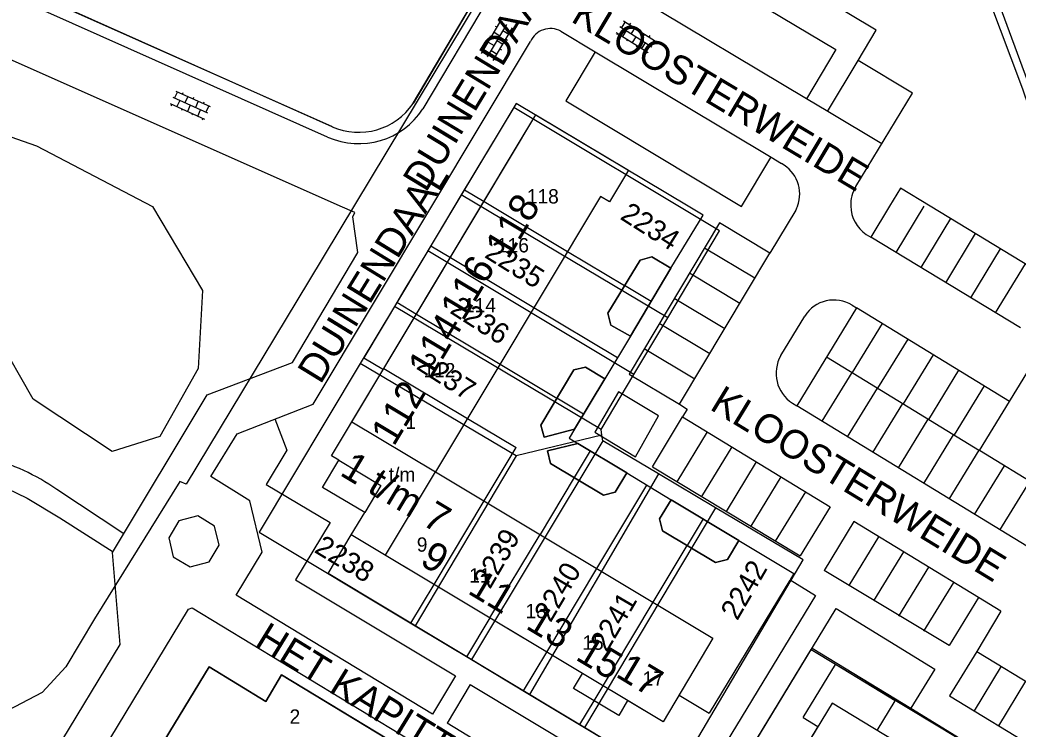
# Model space of a CAD drawing. Extents: x 148816 to 151297, y 399515 to 402500.
# Drawn here: x 150910.9 to 150998, y 400204.4 to 400266.2 of the extents above; entities that cross this region are included whole.
import ezdxf

# ---------------------------------------------------------------- set-up
doc = ezdxf.new("R2010")
doc.units = 0
for name, color, linetype in [('B01 Hoofdgebouw  [T] Norm', 7, 'Continuous'), ('B01 hoofgebouw', 7, 'Continuous'), ('B02 Bijgebouw  [D] Norm', 7, 'Continuous'), ('B07 Tussenmuur  [D] Norm', 7, 'Continuous'), ('G01 perceelsgrens', 7, 'Continuous'), ('S02 Open verharding  Norm', 7, 'Continuous'), ('T04 Haag heg  [D] Gem', 7, 'Continuous'), ('T09 Insteek water  [T] Norm', 7, 'Continuous'), ('T10 Cultuurscheiding  [T] Gem', 7, 'Continuous'), ('V00 Kant verharding algemeen  [T] Norm', 7, 'Continuous'), ('V00 Kant verharding algemeen secundair  [T] Gem', 7, 'Continuous'), ('Z01 perceelnummer', 7, 'Continuous'), ('Z02 huisnummer', 7, 'Continuous'), ('Z02 Huisnummer  [Tekst] Norm', 7, 'Continuous'), ('Z06 straatnaam', 7, 'Continuous')]:
    doc.layers.add(name, color=color, linetype=linetype)

msp = doc.modelspace()

# ---------------------------------------------------------------- linework, layer by layer
at = {"layer": 'B01 Hoofdgebouw  [T] Norm'}
for p, q in [((150961.578, 400250.838), (150947.18, 400226.8)), ((150938.1, 400228.2), (150951.17, 400250)), ((150965.03, 400245.29), (150962.23, 400240.66)), ((150966.06, 400245.56), (150965.03, 400245.29)), ((150967.73, 400244.57), (150966.06, 400245.56)), ((150964.2, 400238.64), (150967.73, 400244.57)), ((150962.23, 400240.66), (150962.47, 400239.62)), ((150962.47, 400239.62), (150964.2, 400238.64)), ((150956.36, 400230.89), (150959.25, 400235.71)), ((150959.25, 400235.71), (150960.28, 400235.95)), ((150960.28, 400235.95), (150961.96, 400234.93)), ((150961.96, 400234.93), (150959.32, 400230.53)), ((150956.67, 400229.84), (150956.36, 400230.89)), ((150959.32, 400230.53), (150956.67, 400229.84)), ((150956.95, 400228.63), (150959.6, 400229.28)), ((150959.6, 400229.28), (150963.88, 400226.71)), ((150957.21, 400227.54), (150956.95, 400228.63)), ((150937.31, 400225.45), (150938.73, 400227.82)), ((150938.73, 400227.82), (150938.1, 400228.2)), ((150961.84, 400224.78), (150957.21, 400227.54)), ((150947.18, 400226.8), (150971.4, 400212.3)), ((150963.88, 400226.71), (150962.87, 400225.03)), ((150941, 400223.25), (150937.31, 400225.45)), ((150962.87, 400225.03), (150961.84, 400224.78)), ((150966.73, 400222.71), (150967.76, 400224.37)), ((150967.76, 400224.37), (150973.67, 400220.83)), ((150939.83, 400221.32), (150941, 400223.25)), ((150966.98, 400221.67), (150966.73, 400222.71)), ((150960, 400209.215), (150939.83, 400221.32)), ((150971.63, 400218.89), (150966.98, 400221.67)), ((150973.67, 400220.83), (150972.66, 400219.16)), ((150972.66, 400219.16), (150971.63, 400218.89)), ((150971.4, 400212.3), (150967.04, 400204.99)), ((150979.265, 400205.358), (150982.081, 400210.001)), ((150987.297, 400206.838), (150982.081, 400210.001)), ((150921.79, 400200.51), (150927.41, 400209.78)), ((150927.41, 400209.78), (150932.36, 400206.77)), ((150932.36, 400206.77), (150933.75, 400209.1)), ((150933.75, 400209.1), (150952.34, 400197.83)), ((150967.04, 400204.99), (150963.953, 400206.843)), ((150985.719, 400204.231), (150987.297, 400206.838)), ((150979.265, 400205.358), (150980.556, 400204.575)), ((150980.555, 400204.575), (150962.38, 400174.62))]:
    msp.add_line(p, q, dxfattribs=at)
for points in [[(150951.17, 400250), (150955.943, 400257.963), (150964.022, 400253.119), (150962.37, 400250.363), (150961.578, 400250.838)], [(150963.953, 400206.843), (150963.18, 400205.546), (150959.22, 400207.907), (150960, 400209.215)]]:
    msp.add_lwpolyline(points, dxfattribs=at)
at = {"layer": 'B01 hoofgebouw'}
for points in [[(150954.4, 400255.39), (150955.943, 400257.963), (150964.022, 400253.119), (150962.37, 400250.363), (150961.578, 400250.838)], [(150937.31, 400225.45), (150938.73, 400227.82), (150938.1, 400228.2), (150954.4, 400255.39)], [(150961.578, 400250.838), (150947.18, 400226.8)], [(150965.03, 400245.29), (150966.06, 400245.56), (150967.73, 400244.57), (150964.2, 400238.64), (150962.47, 400239.62), (150962.23, 400240.66), (150965.03, 400245.29)], [(150956.67, 400229.84), (150959.32, 400230.53), (150961.96, 400234.93), (150960.28, 400235.95), (150959.25, 400235.71), (150956.36, 400230.89), (150956.67, 400229.84)], [(150963.88, 400226.71), (150959.6, 400229.28), (150956.95, 400228.63), (150957.21, 400227.54), (150961.84, 400224.78), (150962.87, 400225.03), (150963.88, 400226.71)], [(150947.18, 400226.8), (150971.4, 400212.3), (150967.04, 400204.99), (150939.83, 400221.32), (150941, 400223.25), (150937.31, 400225.45)], [(150973.67, 400220.83), (150967.76, 400224.37), (150966.73, 400222.71), (150966.98, 400221.67), (150971.63, 400218.89), (150972.66, 400219.16), (150973.67, 400220.83)], [(150927.41, 400209.78), (150921.79, 400200.51), (150919.54, 400201.85), (150915.82, 400195.73), (150915.55, 400195.89), (150914.3, 400193.83), (150914.58, 400193.67), (150908.01, 400182.83), (150910.45, 400181.36), (150909.89, 400180.41), (150910.17, 400179.39), (150916.75, 400175.38), (150917.77, 400175.66), (150918.42, 400176.7), (150915.87, 400178.24), (150927.33, 400197.14), (150927.02, 400197.33), (150929.53, 400201.47)], [(150952.34, 400197.83), (150933.75, 400209.1), (150932.36, 400206.77), (150927.41, 400209.78)], [(151000, 400155.895), (150971.46, 400173.2), (150989.04, 400202.22), (150981.79, 400206.61), (150962.38, 400174.62), (150963.01, 400174.24), (150961.58, 400171.89), (150965.25, 400169.68), (150964.07, 400167.75), (150974.42, 400161.46), (150973.66, 400160.18), (150977.57, 400157.8), (150978.38, 400159.07), (150996.07, 400148.35), (150999.999, 400154.833)]]:
    msp.add_lwpolyline(points, dxfattribs=at)
at = {"layer": 'B02 Bijgebouw  [D] Norm'}
for p, q in [((150966.004, 400241.67), (150963.678, 400243.055)), ((150960.103, 400231.835), (150957.767, 400233.237)), ((150960.683, 400228.63), (150959.286, 400226.303)), ((150970.546, 400222.701), (150969.151, 400220.372))]:
    msp.add_line(p, q, dxfattribs=at)
at = {"layer": 'B07 Tussenmuur  [D] Norm'}
for p, q in [((150951.414, 400250.407), (150958.702, 400246.038)), ((150951.414, 400250.407), (150958.702, 400246.038)), ((150948.483, 400245.518), (150955.773, 400241.147)), ((150948.483, 400245.518), (150955.773, 400241.147)), ((150945.521, 400240.578), (150952.814, 400236.206)), ((150945.521, 400240.578), (150952.814, 400236.206)), ((150942.677, 400235.833), (150949.971, 400231.46)), ((150942.677, 400235.833), (150949.971, 400231.46)), ((150939.883, 400231.175), (150947.18, 400226.8)), ((150939.883, 400231.175), (150947.18, 400226.8)), ((150938.73, 400227.82), (150942.415, 400225.623)), ((150938.73, 400227.82), (150942.415, 400225.623)), ((150942.816, 400219.528), (150947.18, 400226.8)), ((150942.816, 400219.528), (150947.18, 400226.8)), ((150942.415, 400225.623), (150941, 400223.25)), ((150942.415, 400225.623), (150941, 400223.25)), ((150947.048, 400216.988), (150951.415, 400224.264)), ((150947.048, 400216.988), (150951.415, 400224.264)), ((150951.935, 400214.055), (150956.305, 400221.337)), ((150951.935, 400214.055), (150956.305, 400221.337)), ((150956.884, 400211.085), (150961.257, 400218.372)), ((150956.884, 400211.085), (150961.257, 400218.372)), ((150961.024, 400206.831), (150966.182, 400215.424)), ((150961.024, 400206.831), (150966.182, 400215.424))]:
    msp.add_line(p, q, dxfattribs=at)
at = {"layer": 'G01 perceelsgrens'}
for points in [[(150938.157, 400256.929), (150887.173, 400279.683)], [(150950.799, 400268.395), (150945.228, 400258.96)], [(150951.057, 400268.258), (150936.098, 400243.419), (150925.406, 400225.729), (150924.856, 400225.953), (150917.4, 400213.99), (150914.9, 400209.791), (150912.833, 400207.54), (150909.244, 400205.668), (150904.88, 400204.512), (150900.382, 400204.991), (150895.823, 400206.044), (150892.391, 400206.637), (150887.979, 400206.017), (150883.58, 400205.36), (150880.747, 400203.745), (150878.316, 400202.021), (150874.601, 400198.696), (150869.395, 400192.885), (150863.102, 400185.631), (150859.92, 400183.461), (150856.948, 400182.86), (150853.53, 400183.415), (150849.761, 400185.27), (150842.279, 400189.467)], [(150995.45, 400268.157), (150998.41, 400260.234), (151000, 400255.605)], [(150954.005, 400258.603), (150949.43, 400250.973)], [(150967.452, 400240.253), (150971.974, 400247.853), (150954.005, 400258.603)], [(150949.43, 400250.973), (150946.498, 400246.084)], [(150967.452, 400240.253), (150949.43, 400250.973)], [(150946.498, 400246.084), (150944.428, 400242.621), (150943.585, 400241.223)], [(150964.503, 400235.297), (150946.498, 400246.084)], [(150943.585, 400241.223), (150940.612, 400236.266)], [(150961.647, 400230.497), (150943.585, 400241.223)], [(150964.503, 400235.297), (150967.452, 400240.253)], [(150940.612, 400236.266), (150931.789, 400221.547), (150945.417, 400213.366)], [(150954.233, 400228.2), (150940.612, 400236.266)], [(150961.647, 400230.497), (150964.503, 400235.297)], [(150961.711, 400229.997), (150954.233, 400228.2)], [(150961.711, 400229.997), (150961.647, 400230.497)], [(150961.783, 400229.514), (150961.711, 400229.997)], [(150961.783, 400229.514), (150950.32, 400210.423)], [(150966.637, 400226.631), (150961.783, 400229.514)], [(150954.233, 400228.2), (150945.417, 400213.366)], [(150966.637, 400226.631), (150955.38, 400207.387)], [(150971.607, 400223.678), (150966.637, 400226.631)], [(150971.607, 400223.678), (150960.198, 400204.495)], [(150967.891, 400199.877), (150979.259, 400219.133), (150971.607, 400223.678)], [(150945.417, 400213.366), (150950.32, 400210.423)], [(150975.291, 400203.596), (150979.962, 400211.317), (150999.219, 400199.706), (150994.565, 400192.032)], [(150950.32, 400210.423), (150955.38, 400207.387)], [(150908.01, 400182.83), (150914.58, 400193.67), (150914.3, 400193.83), (150915.55, 400195.89), (150915.82, 400195.73), (150919.54, 400201.85), (150921.79, 400200.51), (150927.41, 400209.78), (150932.36, 400206.77), (150933.75, 400209.1)], [(150933.75, 400209.1), (150952.34, 400197.83), (150950.93, 400195.49), (150955.85, 400192.5), (150950.23, 400183.22), (150952.48, 400181.87), (150949.38, 400176.79), (150946.999, 400172.556), (150947.649, 400172.264), (150945.358, 400168.653), (150944.69, 400169.06), (150940.866, 400162.465), (150939.3, 400161.9), (150930.36, 400167.34), (150930.15, 400168.38), (150930.8, 400169.42), (150918.42, 400176.7), (150917.77, 400175.66), (150916.75, 400175.38), (150910.17, 400179.39)], [(150955.38, 400207.387), (150960.198, 400204.495)], [(150960.198, 400204.495), (150967.891, 400199.877)]]:
    msp.add_lwpolyline(points, dxfattribs=at)
msp.add_arc((150940.478, 400262.173), 5.735, 246.12902, 325.92224, dxfattribs=at)
at = {"layer": 'S02 Open verharding  Norm'}
for p, q in [((150951.191, 400263.324), (150952.882, 400266.158)), ((150951.707, 400263.017), (150953.397, 400265.851)), ((150952.805, 400266.03), (150953.32, 400265.722)), ((150963.722, 400266.089), (150963.401, 400265.582)), ((150963.595, 400266.169), (150966.383, 400264.403)), ((150964.144, 400265.821), (150964.225, 400265.948)), ((150952.222, 400262.71), (150953.913, 400265.544)), ((150952.293, 400265.171), (150952.808, 400264.863)), ((150952.549, 400265.6), (150952.42, 400265.677)), ((150953.58, 400264.985), (150953.064, 400265.293)), ((150953.836, 400265.415), (150953.965, 400265.338)), ((150962.953, 400265.155), (150965.741, 400263.389)), ((150963.08, 400265.075), (150963, 400264.948)), ((150963.274, 400265.662), (150966.062, 400263.896)), ((150963.823, 400265.314), (150963.502, 400264.807)), ((150964.567, 400265.553), (150964.246, 400265.047)), ((150964.989, 400265.286), (150965.069, 400265.413)), ((150965.412, 400265.018), (150965.09, 400264.511)), ((150965.834, 400264.751), (150965.914, 400264.877)), ((150951.524, 400263.883), (150951.396, 400263.959)), ((150951.781, 400264.312), (150952.296, 400264.005)), ((150952.037, 400264.741), (150951.908, 400264.818)), ((150952.552, 400264.434), (150953.067, 400264.127)), ((150953.323, 400264.556), (150953.452, 400264.479)), ((150963.924, 400264.54), (150963.844, 400264.413)), ((150964.668, 400264.779), (150964.347, 400264.272)), ((150964.769, 400264.005), (150964.689, 400263.878)), ((150965.192, 400263.737), (150965.513, 400264.244)), ((150966.256, 400264.483), (150965.935, 400263.976)), ((150951.268, 400263.453), (150951.784, 400263.146)), ((150952.04, 400263.575), (150952.555, 400263.268)), ((150952.811, 400263.697), (150952.94, 400263.62)), ((150965.614, 400263.469), (150965.534, 400263.343)), ((150952.299, 400262.838), (150952.428, 400262.762)), ((150924.645, 400259.977), (150924.397, 400259.431)), ((150924.508, 400260.039), (150927.515, 400258.678)), ((150925.1, 400259.771), (150925.162, 400259.908)), ((150924.013, 400258.946), (150927.02, 400257.585)), ((150924.15, 400258.884), (150924.088, 400258.747)), ((150924.261, 400259.492), (150927.267, 400258.132)), ((150924.853, 400259.224), (150924.606, 400258.678)), ((150925.556, 400259.565), (150925.308, 400259.018)), ((150925.764, 400258.812), (150925.517, 400258.265)), ((150926.011, 400259.359), (150926.073, 400259.495)), ((150926.467, 400259.152), (150926.22, 400258.606)), ((150926.922, 400258.946), (150926.984, 400259.083)), ((150927.378, 400258.74), (150927.131, 400258.193)), ((150925.061, 400258.472), (150924.999, 400258.335)), ((150925.972, 400258.059), (150925.91, 400257.923)), ((150926.428, 400257.853), (150926.675, 400258.4)), ((150926.883, 400257.647), (150926.821, 400257.51))]:
    msp.add_line(p, q, dxfattribs=at)
at = {"layer": 'T04 Haag heg  [D] Gem'}
for p, q in [((150849.391, 400296.493), (150938.167, 400256.933)), ((150945.219, 400258.989), (150950.813, 400268.428)), ((150949.707, 400251.43), (150951.414, 400250.407)), ((150946.776, 400246.541), (150948.483, 400245.518)), ((150958.702, 400246.038), (150963.678, 400243.055)), ((150943.814, 400241.601), (150945.521, 400240.578)), ((150955.773, 400241.147), (150963.071, 400236.771)), ((150952.814, 400236.206), (150957.767, 400233.237)), ((150949.971, 400231.46), (150954.209, 400228.919)), ((150951.415, 400224.264), (150954.209, 400228.919)), ((150959.286, 400226.303), (150956.305, 400221.337)), ((150961.257, 400218.372), (150965.628, 400225.656)), ((150966.182, 400215.424), (150969.151, 400220.372)), ((150945.018, 400213.606), (150947.048, 400216.988)), ((150949.906, 400210.673), (150951.936, 400214.055)), ((150954.854, 400207.703), (150956.884, 400211.085)), ((150959.775, 400204.75), (150961.024, 400206.831))]:
    msp.add_line(p, q, dxfattribs=at)
at = {"layer": 'T09 Insteek water  [T] Norm'}
msp.add_line((151000, 400257.86), (150995.77, 400269.3), dxfattribs=at)
at = {"layer": 'T10 Cultuurscheiding  [T] Gem'}
for p, q in [((150904.454, 400258.042), (150912.35, 400255.255)), ((150912.35, 400255.255), (150922.477, 400249.96)), ((150922.477, 400249.96), (150926.843, 400242.62)), ((150926.843, 400242.62), (150926.471, 400235.839)), ((150912.072, 400233.144), (150908.448, 400239.462)), ((150926.471, 400235.839), (150923.127, 400229.893)), ((150918.946, 400228.592), (150912.072, 400233.144)), ((150923.127, 400229.893), (150918.946, 400228.592))]:
    msp.add_line(p, q, dxfattribs=at)
at = {"layer": 'V00 Kant verharding algemeen  [T] Norm'}
for p, q in [((150937.76, 400256.02), (150845.64, 400297.07)), ((150938.845, 400250), (150844.48, 400291.92)), ((150985.65, 400265.35), (150969.31, 400275.14)), ((150952.64, 400269.55), (150946.08, 400258.48)), ((150958.11, 400265.27), (150961.124, 400263.462)), ((150984.07, 400262.7), (150985.65, 400265.35)), ((150946.86, 400250), (150955.47, 400264.36)), ((150981.408, 400258.238), (150984.07, 400262.7)), ((150988.83, 400259.86), (150984.07, 400262.7)), ((150983.88, 400251.7), (150988.83, 400259.86)), ((150954.22, 400258.96), (150948.85, 400250)), ((150969.235, 400250), (150954.22, 400258.96)), ((150981.412, 400258.244), (150979.559, 400259.353)), ((150976.473, 400254.254), (150977.38, 400253.71)), ((150987.76, 400251.57), (150986.81, 400250)), ((150990.35, 400250), (150987.76, 400251.57)), ((150936.49, 400232.7), (150946.86, 400250)), ((150940.13, 400249.43), (150938.845, 400250)), ((150939.95, 400249.05), (150940.13, 400249.43)), ((150948.85, 400250), (150940.91, 400236.76)), ((150967.73, 400244.57), (150970.54, 400249.22)), ((150970.54, 400249.22), (150969.235, 400250)), ((150978.62, 400249.64), (150976.376, 400245.891)), ((150978.705, 400249.82), (150978.62, 400249.64)), ((150978.78, 400250), (150978.705, 400249.82)), ((150986.81, 400250), (150985.17, 400247.29)), ((151000, 400244.155), (150990.35, 400250)), ((150940.39, 400245.96), (150939.95, 400249.05)), ((150971.967, 400248.53), (150964.071, 400235.339)), ((150976.376, 400245.891), (150971.967, 400248.53)), ((150984.78, 400247.53), (150985.171, 400247.292)), ((150934.69, 400236.35), (150940.39, 400245.96)), ((150983.55, 400241.35), (150983.924, 400241.121)), ((150983.93, 400241.13), (150978.73, 400232.58)), ((150977.33, 400236.96), (150979.41, 400240.4)), ((150964.2, 400238.64), (150961.96, 400234.93)), ((150994.66, 400228.67), (151000, 400237.355)), ((150927.25, 400233.53), (150934.69, 400236.35)), ((150940.91, 400236.76), (150942.63, 400235.75)), ((150964.071, 400235.339), (150968.48, 400232.7)), ((150918.99, 400219.78), (150927.25, 400233.53)), ((150963.15, 400233.8), (150961.09, 400230.27)), ((150966.65, 400231.7), (150963.15, 400233.8)), ((150929.87, 400230.11), (150936.49, 400232.7)), ((150968.48, 400232.7), (150969.14, 400232.28)), ((150978.34, 400232.81), (150978.726, 400232.574)), ((150969.14, 400232.28), (150968.74, 400231.62)), ((150933.15, 400231.42), (150934.21, 400228.69)), ((150964.64, 400228.12), (150966.65, 400231.7)), ((150966.117, 400227.23), (150968.74, 400231.62)), ((150927.57, 400226.39), (150929.87, 400230.11)), ((150959.32, 400230.53), (150958.84, 400229.74)), ((150961.09, 400230.27), (150964.64, 400228.12)), ((150958.84, 400229.74), (150959.6, 400229.28)), ((150934.21, 400228.69), (150932.4, 400225.69)), ((151000, 400225.42), (150994.66, 400228.67)), ((150963.88, 400226.71), (150967.76, 400224.37)), ((150966.117, 400227.23), (150979.02, 400219.464)), ((150908.8, 400225.83), (150911.54, 400224.5)), ((150930.98, 400224.27), (150927.57, 400226.39)), ((150932.4, 400225.69), (150937.98, 400222.38)), ((150919.96, 400221.39), (150914.12, 400225.26)), ((150911.54, 400224.5), (150914.4, 400222.8)), ((150932.05, 400219.81), (150930.98, 400224.27)), ((150981.635, 400223.746), (150979.02, 400219.464)), ((150914.4, 400222.8), (150919.04, 400219.84)), ((150924.77, 400222.53), (150923.89, 400221.06)), ((150926.43, 400222.96), (150924.77, 400222.53)), ((150927.89, 400222.06), (150926.43, 400222.96)), ((150937.98, 400222.38), (150934.97, 400217.38)), ((150983.709, 400222.479), (150981.102, 400218.21)), ((150928.3, 400220.41), (150927.89, 400222.06)), ((150937.8, 400217.94), (150939.83, 400221.32)), ((150923.89, 400221.06), (150924.29, 400219.39)), ((150927.42, 400218.94), (150928.3, 400220.41)), ((150973.67, 400220.83), (150978.46, 400217.93)), ((150919.65, 400211.75), (150918.99, 400219.78)), ((150929.78, 400216.05), (150932.05, 400219.81)), ((150924.29, 400219.39), (150925.76, 400218.51)), ((150925.76, 400218.51), (150927.42, 400218.94)), ((150969.82, 400198.72), (150937.8, 400217.94)), ((150978.46, 400217.93), (150978.13, 400217.37)), ((150992.017, 400211.641), (150981.102, 400218.21)), ((150934.97, 400217.38), (150948.916, 400209.016)), ((150978.123, 400217.358), (150971.066, 400205.759)), ((150978.13, 400217.37), (150980.34, 400216.01)), ((150946.921, 400205.653), (150929.78, 400216.05)), ((150980.34, 400216.01), (150969.82, 400198.72)), ((150994.581, 400215.84), (150992.017, 400211.641)), ((150996.53, 400214.65), (150994.581, 400215.84)), ((150909.37, 400187.94), (150925.61, 400214.83)), ((150925.61, 400214.83), (150925.95, 400214.93)), ((150925.95, 400214.93), (150959.23, 400194.76)), ((150963.32, 400183.88), (150982.15, 400214.87)), ((150982.15, 400214.87), (150990.77, 400209.6)), ((150996.53, 400214.65), (150994.42, 400211.14)), ((150906.18, 400189.48), (150919.65, 400211.75)), ((150980.05, 400211.414), (150988.68, 400206.17)), ((150994.42, 400211.14), (150992.054, 400207.252)), ((150990.77, 400209.6), (150988.68, 400206.17)), ((150948.916, 400209.016), (150946.921, 400205.653)), ((150950.202, 400208.245), (150948.203, 400204.875)), ((150950.202, 400208.245), (150968.87, 400197.05)), ((150968.435, 400207.328), (150971.066, 400205.759)), ((150992.054, 400207.252), (151000, 400202.417)), ((150988.68, 400206.17), (150997.95, 400200.5)), ((150966.79, 400193.6), (150948.203, 400204.875))]:
    msp.add_line(p, q, dxfattribs=at)
for points in [[(150964.118, 400268.604), (150966.686, 400272.894), (150982.131, 400263.649), (150979.563, 400259.359)], [(150961.121, 400263.458), (150958.546, 400259.178), (150973.895, 400249.97), (150976.459, 400254.231)]]:
    msp.add_lwpolyline(points, dxfattribs=at)
for centre, radius, start, end in [((150957.213, 400263.589), 1.905, 61.90196, 156.13587), ((150940.475, 400262.137), 6.693, 246.06836, 326.8747), ((150975.966, 400251.053), 3.01, 339.5131, 61.97087), ((150986.417, 400250.11), 2.994, 147.92579, 182.1065), ((150986.51, 400250.086), 3.086, 181.59401, 235.90284), ((150981.961, 400238.779), 3.022, 58.27549, 147.57219), ((150979.977, 400235.406), 3.07, 149.59408, 237.76263), ((150903.35, 400209.91), 18.751, 54.9438, 75.32498)]:
    msp.add_arc(centre, radius, start, end, dxfattribs=at)
at = {"layer": 'V00 Kant verharding algemeen secundair  [T] Gem'}
for p, q in [((150979.559, 400259.353), (150964.114, 400268.598)), ((150961.124, 400263.462), (150976.473, 400254.254)), ((150986.135, 400255.417), (150981.412, 400258.245)), ((150987.388, 400245.947), (150989.847, 400250)), ((150989.56, 400244.629), (150992.159, 400248.912)), ((150991.731, 400243.312), (150994.33, 400247.595)), ((150998.232, 400239.367), (150985.172, 400247.293)), ((150968.48, 400232.7), (150976.376, 400245.891)), ((150975.061, 400243.694), (150970.652, 400246.333)), ((150993.903, 400241.994), (150996.502, 400246.277)), ((150996.074, 400240.676), (150998.673, 400244.959)), ((150973.746, 400241.497), (150969.337, 400244.136)), ((150972.431, 400239.301), (150968.022, 400241.94)), ((150997.28, 400232.94), (150983.924, 400241.121)), ((150971.116, 400237.104), (150966.707, 400239.743)), ((150986.169, 400239.758), (150983.546, 400235.476)), ((150988.395, 400238.395), (150985.772, 400234.113)), ((150969.802, 400234.908), (150965.393, 400237.547)), ((150990.62, 400237.031), (150987.997, 400232.749)), ((150981.321, 400236.84), (150994.663, 400228.667)), ((150980.93, 400231.223), (150983.538, 400235.481)), ((150992.846, 400235.668), (150990.223, 400231.386)), ((150983.147, 400229.865), (150985.755, 400234.123)), ((150995.072, 400234.305), (150992.449, 400230.023)), ((150985.364, 400228.507), (150987.972, 400232.765)), ((151000, 400219.58), (150978.726, 400232.574)), ((150968.74, 400231.62), (150981.635, 400223.746)), ((150987.581, 400227.149), (150990.189, 400231.407)), ((150968.267, 400225.936), (150970.924, 400230.286)), ((150989.798, 400225.791), (150992.406, 400230.049)), ((150970.418, 400224.641), (150973.066, 400228.978)), ((150992.016, 400224.433), (150994.624, 400228.691)), ((150972.568, 400223.347), (150975.208, 400227.67)), ((150994.233, 400223.075), (150996.841, 400227.333)), ((150974.719, 400222.053), (150977.35, 400226.362)), ((150996.45, 400221.717), (150999.058, 400225.975)), ((150976.869, 400220.759), (150979.492, 400225.054)), ((150994.581, 400215.84), (150983.709, 400222.479)), ((150983.278, 400216.88), (150985.885, 400221.149)), ((150985.454, 400215.551), (150988.061, 400219.82)), ((150987.63, 400214.222), (150990.237, 400218.491)), ((150989.807, 400212.893), (150992.414, 400217.162)), ((150994.42, 400211.14), (151000, 400207.745)), ((150996.555, 400209.84), (150994.189, 400205.952)), ((150998.691, 400208.54), (150996.325, 400204.652))]:
    msp.add_line(p, q, dxfattribs=at)

# ---------------------------------------------------------------- texts
at = {"layer": 'Z01 perceelnummer'}
for s, rotation, p in [('2234', 327.65256, (150963.205, 400248.916)), ('2235', 328.04323, (150951.374, 400245.575)), ('2236', 327.37496, (150948.345, 400240.724)), ('2237', 327.31306, (150945.413, 400235.85)), ('2239', 59.88927, (150951.941, 400216.504)), ('2238', 328.91827, (150936.507, 400219.836)), ('2240', 59.43206, (150957.228, 400213.588)), ('2242', 59.8554, (150973.522, 400213.759)), ('2241', 59.68955, (150962.136, 400210.981))]:
    msp.add_text(s, height=1.8, rotation=rotation, dxfattribs=at).set_placement(p)
at = {"layer": 'Z02 huisnummer'}
for s, rotation, p in [('118', 59.07554, (150953.522, 400245.268)), ('116', 59.07554, (150949.59, 400239.869)), ('114', 59.07554, (150946.761, 400234.82)), ('112', 59.07554, (150943.543, 400228.949)), ('1 t/m 7', 328.99693, (150938.73, 400226.57)), ('9', 328.99693, (150945.712, 400218.771)), ('11', 328.99693, (150949.894, 400216.246)), ('13', 328.99693, (150954.958, 400213.186)), ('15', 328.99693, (150959.301, 400210.471)), ('17', 328.99693, (150962.809, 400208.986))]:
    msp.add_text(s, height=2.5, rotation=rotation, dxfattribs=at).set_placement(p)
at = {"layer": 'Z02 Huisnummer  [Tekst] Norm'}
for s, p in [('118', (150955.15, 400250.225)), ('116', (150952.545, 400245.957)), ('114', (150949.666, 400240.722)), ('112', (150946.124, 400235.051)), ('1', (150944.552, 400230.547)), ('t/m', (150943.103, 400225.947)), ('9', (150945.545, 400219.839)), ('11', (150950.116, 400217.15)), ('13', (150955.035, 400214.037)), ('15', (150959.998, 400211.277)), ('17', (150965.259, 400208.143)), ('2', (150934.44, 400204.825))]:
    msp.add_text(s, height=1.25, dxfattribs=at).set_placement(p)
at = {"layer": 'Z06 straatnaam'}
for s, rotation, p in [('DUINENDAAL', 58.74151, (150946.34, 400251.11)), ('KLOOSTERWEIDE', 329.1541, (150958.904, 400266.157)), ('DUINENDAAL', 58.40751, (150937.138, 400234.368)), ('KLOOSTERWEIDE', 328.61388, (150971.023, 400232.308)), ('HET KAPITTEL', 328.40751, (150931.276, 400211.654)), ('KLOOSTERWEIDE', 57.99462, (150999.454, 400181.923))]:
    msp.add_text(s, height=2.5, rotation=rotation, dxfattribs=at).set_placement(p)

doc.saveas('drawing.dxf')
